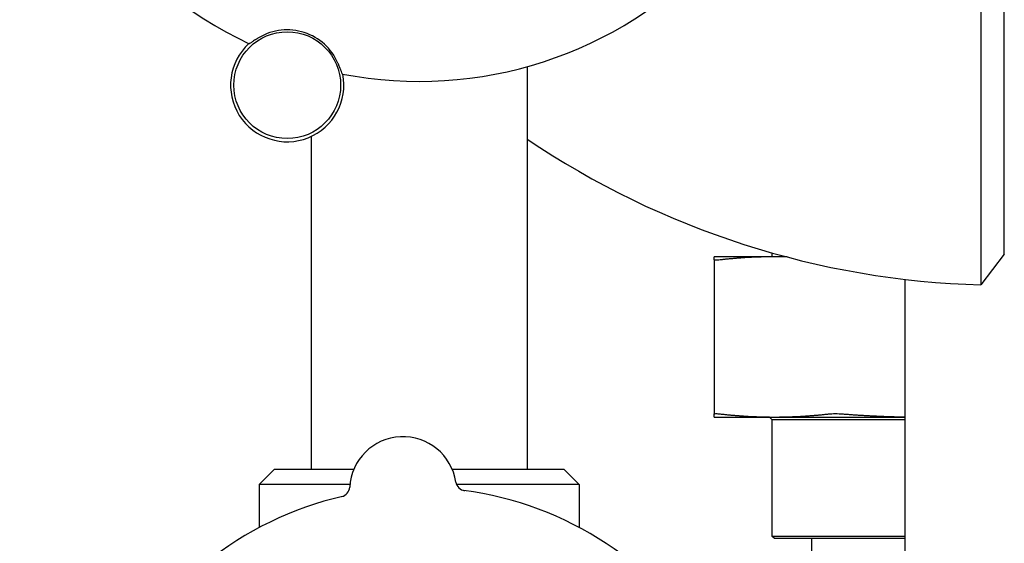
# Model space of a CAD drawing. Header units: inches. Extents: x 5 to 1128, y -85 to 748.
# Tile 664 of 693: x 737.05 to 743.05, y 614.31 to 617.5. Entities that reach past the tile are written whole.
import ezdxf

# ---------------------------------------------------------------- set-up
doc = ezdxf.new("R2010")
doc.units = ezdxf.units.IN
doc.header["$LTSCALE"] = 32
doc.header["$MEASUREMENT"] = 0
doc.layers.add('Visible (ANSI)', color=7, linetype='Continuous', lineweight=30)

msp = doc.modelspace()

# ---------------------------------------------------------------- linework, layer by layer
at = {"layer": 'Visible (ANSI)'}
for p, q in [((743.04563, 616.07238), (743.04563, 618.57728)), ((740.14222, 617.21465), (740.14222, 614.76478)), ((738.82722, 616.78978), (738.82722, 614.76478)), ((741.64675, 616.05712), (741.28063, 616.05712)), ((741.63063, 616.0814), (741.63063, 616.05712)), ((741.71928, 616.05712), (741.64675, 616.05712)), ((743.04563, 616.07228), (742.90326, 615.88673)), ((741.28063, 616.03849), (741.28063, 615.10075)), ((742.44063, 615.92016), (742.44063, 607.77228)), ((741.28063, 615.08212), (741.64675, 615.08212)), ((741.63063, 615.06712), (741.61563, 615.08212)), ((741.63063, 615.06712), (742.44063, 615.06712)), ((741.63063, 615.06712), (741.63063, 614.35775)), ((741.64675, 615.08212), (742.44063, 615.08212)), ((738.60472, 614.76478), (738.51097, 614.67103)), ((738.60472, 614.76478), (739.08706, 614.76478)), ((739.68507, 614.76478), (740.36472, 614.76478)), ((740.36472, 614.76478), (740.45847, 614.67103)), ((739.06281, 614.67103), (738.51097, 614.67103)), ((738.51097, 614.67103), (738.51097, 614.40961)), ((740.45847, 614.67103), (739.71175, 614.67103)), ((740.45847, 614.67103), (740.45847, 614.40961)), ((741.63063, 614.35775), (742.44063, 614.35775)), ((741.64626, 614.34212), (741.63063, 614.35775)), ((742.44063, 614.34212), (741.64626, 614.34212)), ((741.87313, 614.34212), (741.87313, 612.85774))]:
    msp.add_line(p, q, dxfattribs=at)
msp.add_circle((738.68128, 617.10203), 0.325, dxfattribs=at)
for centre, radius, start, end in [((739.48472, 619.57478), 2.45, 187.00566, 244.99434), ((739.48472, 619.57478), 2.45, 259.00566, 316.99434), ((738.68128, 617.10203), 0.33645, 23.578984, 120.421016), ((738.68128, 617.10203), 0.34467, 132.730099, 11.269901), ((743.04563, 621.07478), 5.19, 235.984053, 268.428032), ((739.38606, 614.63742), 0.325, 8.661127, 176.822474), ((739.76915, 614.69577), 0.0625, 188.661127, 262.353404), ((738.99916, 614.6589), 0.0625, 283.130197, 356.822474), ((739.48472, 612.57728), 2.075, 30.999652, 82.483949), ((739.48472, 612.57728), 2.075, 102.999652, 154.483949)]:
    msp.add_arc(centre, radius, start, end, dxfattribs=at)
for points, knots in [([(742.90331, 618.76917), (742.90331, 618.76917), (742.90331, 618.74744), (742.9033, 618.64812), (742.90328, 618.55388), (742.90327, 618.30706), (742.90326, 618.1552), (742.90325, 617.80232), (742.90324, 617.59835), (742.90324, 617.18765), (742.90325, 616.98116), (742.90325, 616.59379), (742.90325, 616.41444), (742.90325, 616.1262), (742.90326, 616.01725), (742.90326, 615.90934), (742.90326, 615.88693), (742.90326, 615.88685)], [-3.1415927, -3.1415927, -3.1415927, -3.1415927, -2.8430695, -2.8430695, -2.443153, -2.443153, -2.0473049, -2.0473049, -1.6177304, -1.6177304, -1.1908901, -1.1908901, -0.7477569, -0.7477569, -0.3060972, -0.3060972, 0, 0, 0, 0]), ([(738.51092, 617.39217), (738.50542, 617.38893), (738.49996, 617.38564), (738.48637, 617.37722), (738.47854, 617.37217), (738.46587, 617.36393), (738.46087, 617.36067), (738.45359, 617.3562), (738.45116, 617.35486), (738.44951, 617.35438), (738.44924, 617.35436), (738.44909, 617.35443)], [0.58100091, 0.58100091, 0.58100091, 0.58100091, 0.63149595, 0.63149595, 0.71044984, 0.71044984, 0.77731798, 0.77731798, 0.83661232, 0.83661232, 0.85486175, 0.85486175, 0.85486175, 0.85486175]), ([(739.01748, 617.16975), (739.01703, 617.16984), (739.01628, 617.17099), (739.01406, 617.17568), (739.0125, 617.17954), (739.00849, 617.18987), (739.006, 617.19645), (738.99992, 617.21205), (738.99627, 617.22115), (738.99146, 617.23243), (738.99056, 617.23453), (738.98964, 617.23662)], [0.2560306, 0.2560306, 0.2560306, 0.2560306, 0.30345743, 0.30345743, 0.35969272, 0.35969272, 0.42260385, 0.42260385, 0.49540371, 0.49540371, 0.51192528, 0.51192528, 0.51192528, 0.51192528]), ([(741.31724, 616.03849), (741.30549, 616.0372), (741.29619, 616.03657), (741.2841, 616.03657), (741.28063, 616.0372), (741.28063, 616.03849)], [0.39703999, 0.39703999, 0.39703999, 0.39703999, 0.51738947, 0.51738947, 0.63773894, 0.63773894, 0.63773894, 0.63773894]), ([(741.28063, 615.10075), (741.28063, 615.10204), (741.2841, 615.10267), (741.29619, 615.10267), (741.30549, 615.10204), (741.31724, 615.10075)], [1.29972856, 1.29972856, 1.29972856, 1.29972856, 1.42007803, 1.42007803, 1.54042751, 1.54042751, 1.54042751, 1.54042751]), ([(741.97625, 615.10075), (741.98801, 615.10204), (742.00222, 615.10267), (742.0314, 615.10267), (742.04802, 615.10204), (742.06464, 615.10075)], [1.29972856, 1.29972856, 1.29972856, 1.29972856, 1.42007803, 1.42007803, 1.54042751, 1.54042751, 1.54042751, 1.54042751])]:
    msp.add_open_spline(points, degree=3, knots=knots, dxfattribs=at)
for points, weights in [([(741.28063, 616.03849), (741.28063, 616.05712), (741.28063, 616.05712)], [1.07707509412, 1.05512060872, 1]), ([(741.64675, 616.05712), (741.48735, 616.05712), (741.31724, 616.03849)], [1, 1.05512060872, 1.07707509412]), ([(741.72321, 616.05609), (741.68491, 616.05712), (741.64675, 616.05712)], [1.02357743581, 1.01266407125, 1]), ([(741.28063, 615.08212), (741.28063, 615.08212), (741.28063, 615.10075)], [1, 1.05512060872, 1.07707509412]), ([(741.31724, 615.10075), (741.48735, 615.08212), (741.64675, 615.08212)], [1.07707509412, 1.05512060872, 1]), ([(741.64675, 615.08212), (741.80614, 615.08212), (741.97625, 615.10075)], [1, 1.05512060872, 1.07707509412]), ([(742.06464, 615.10075), (742.25851, 615.08574), (742.44063, 615.08284)], [1.07707509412, 1.05931269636, 1.01984072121])]:
    msp.add_rational_spline(points, weights, degree=2, dxfattribs=at)

doc.saveas('drawing.dxf')
